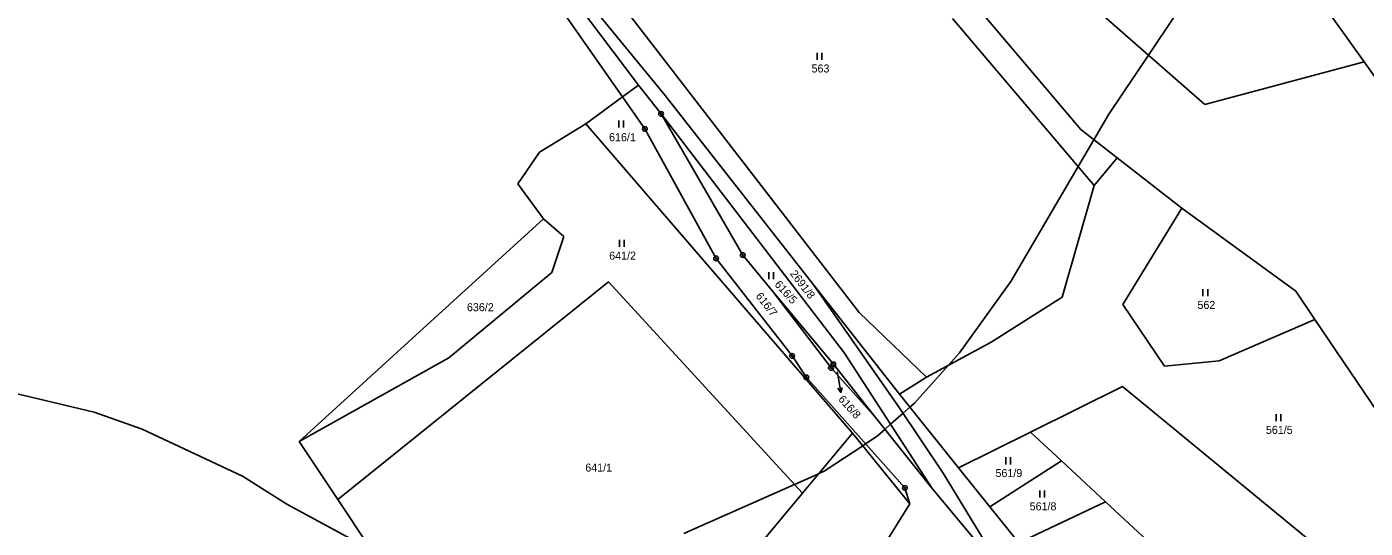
# Model space of a CAD drawing. Extents: x -439246 to -433691, y -1130252 to -1121148.
# Drawn here: x -437188.8 to -436904.5, y -1124786.3 to -1124679.8 of the extents above; entities that cross this region are included whole.
import ezdxf

# ---------------------------------------------------------------- set-up
doc = ezdxf.new("R2010")
doc.units = 0
for name, color, linetype in [('Vrstva 1', 7, 'Continuous'), ('Vrstva 16', 7, 'Continuous'), ('Vrstva 18', 7, 'Continuous'), ('Vrstva 24', 7, 'Continuous'), ('Vrstva 25', 7, 'Continuous'), ('Vrstva 52', 7, 'Continuous')]:
    doc.layers.add(name, color=color, linetype=linetype)

msp = doc.modelspace()

# ---------------------------------------------------------------- linework, layer by layer
at = {"layer": 'Vrstva 1'}
for p, q in [((-437062.23, -1124694.64), (-437075.97, -1124675.01)), ((-437058.87, -1124692.18), (-437062.23, -1124694.64)), ((-437062.23, -1124694.64), (-437070.05, -1124700.36)), ((-437057.46, -1124701.46), (-437062.23, -1124694.64)), ((-437042.35, -1124728.95), (-437057.46, -1124701.46)), ((-437026.21, -1124749.66), (-437042.35, -1124728.95)), ((-437036.69, -1124728.26), (-437030.28, -1124735.98)), ((-437030.28, -1124735.98), (-437017.94, -1124752.22)), ((-437030.28, -1124735.98), (-437017.43, -1124751.45)), ((-437023.18, -1124754.23), (-437026.21, -1124749.66)), ((-437017.94, -1124752.22), (-437008.47, -1124762.72)), ((-437017.43, -1124751.45), (-437008.47, -1124762.72)), ((-437002.25, -1124777.71), (-437023.18, -1124754.23)), ((-437008.47, -1124762.72), (-436996.46, -1124777.81)), ((-437001.19, -1124781.1), (-437013.36, -1124766.07)), ((-437002.25, -1124777.71), (-437001.19, -1124781.1)), ((-437006.93, -1124790.32), (-437001.19, -1124781.1))]:
    msp.add_line(p, q, dxfattribs=at)
for points in [[(-436904.68, -1124687.25), (-436974.52, -1124589.76)], [(-437019.08, -1124625.71), (-436938.54, -1124696.3)], [(-437011.99, -1124740.43), (-437073, -1124661.34)], [(-437081.08, -1124662.64), (-437058.87, -1124692.18)], [(-437080.17, -1124661.42), (-437053.17, -1124694.4)], [(-436964.88, -1124701.6), (-436988.93, -1124673.14)], [(-436992.11, -1124678.02), (-436962.01, -1124713.49)], [(-436938.54, -1124696.3), (-436904.68, -1124687.25)], [(-436904.68, -1124687.25), (-436892.04, -1124704.89)], [(-437058.87, -1124692.18), (-437054.03, -1124698.28)], [(-437053.17, -1124694.4), (-437021.59, -1124734.65)], [(-437036.69, -1124728.26), (-437054.03, -1124698.28)], [(-437054.03, -1124698.28), (-437015.05, -1124749.1)], [(-437070.05, -1124700.36), (-437079.87, -1124706.37)], [(-437013.36, -1124766.07), (-437070.05, -1124700.36)], [(-436957.15, -1124707.61), (-436964.88, -1124701.6)], [(-437079.87, -1124706.37), (-437084.49, -1124713.13)], [(-436962.01, -1124713.49), (-436957.15, -1124707.61)], [(-436943.42, -1124718.27), (-436957.15, -1124707.61)], [(-437084.49, -1124713.13), (-437079.04, -1124720.55)], [(-436962.01, -1124713.49), (-436968.82, -1124737.17)], [(-437079.04, -1124720.55), (-437130.92, -1124767.87)], [(-437079.04, -1124720.55), (-437074.68, -1124724.33)], [(-436943.42, -1124718.27), (-436955.95, -1124738.77)], [(-436919.19, -1124735.95), (-436943.42, -1124718.27)], [(-437074.68, -1124724.33), (-437077.23, -1124731.96)], [(-437099.1, -1124750.06), (-437077.23, -1124731.96)], [(-437122.73, -1124780.16), (-437065.24, -1124733.94)], [(-437065.24, -1124733.94), (-437024.01, -1124778.84)], [(-437003.44, -1124760.65), (-437021.59, -1124734.65)], [(-437021.59, -1124734.65), (-437003.42, -1124757.81)], [(-436968.82, -1124737.17), (-436983.89, -1124746.73)], [(-436915.14, -1124741.94), (-436919.19, -1124735.95)], [(-436997.67, -1124754.19), (-437011.99, -1124740.43)], [(-436955.95, -1124738.77), (-436947.06, -1124751.86)], [(-436935.46, -1124750.74), (-436915.14, -1124741.94)], [(-436876.5, -1124799), (-436915.14, -1124741.94)], [(-436996.46, -1124777.81), (-437015.05, -1124749.1)], [(-436983.89, -1124746.73), (-436997.67, -1124754.19)], [(-437130.92, -1124767.87), (-437099.1, -1124750.06)], [(-436947.06, -1124751.86), (-436935.46, -1124750.74)], [(-436997.67, -1124754.19), (-437003.42, -1124757.81)], [(-437003.42, -1124757.81), (-436990.82, -1124773.47)], [(-436975.53, -1124765.89), (-436956, -1124756.2)], [(-436956, -1124756.2), (-436889.05, -1124811.24)], [(-436994.1, -1124774.54), (-437003.44, -1124760.65)], [(-437024.01, -1124778.84), (-437013.36, -1124766.07)], [(-436990.82, -1124773.47), (-436975.53, -1124765.89)], [(-436975.53, -1124765.89), (-436968.97, -1124771.98)], [(-437130.92, -1124767.87), (-437122.73, -1124780.16)], [(-436984.17, -1124781.74), (-436968.97, -1124771.98)], [(-436968.97, -1124771.98), (-436959.6, -1124780.67)], [(-436980.44, -1124797.01), (-436994.1, -1124774.54)], [(-436990.82, -1124773.47), (-436984.17, -1124781.74)], [(-436996.46, -1124777.81), (-436980.44, -1124797.01)], [(-437122.73, -1124780.16), (-437109.39, -1124800.19)], [(-437045.76, -1124804.92), (-437024.01, -1124778.84)], [(-436978.01, -1124789.4), (-436959.6, -1124780.67)], [(-436959.6, -1124780.67), (-436941.94, -1124797.06)], [(-436984.17, -1124781.74), (-436978.01, -1124789.4)]]:
    msp.add_lwpolyline(points, dxfattribs=at)
at = {"layer": 'Vrstva 16'}
msp.add_line((-437016.38, -1124754.49), (-437015.85, -1124757.44), dxfattribs=at)
for points in [[(-437016.65, -1124753.02), (-437016.38, -1124754.49)], [(-437015.54, -1124756.37), (-437015.85, -1124757.44), (-437016.52, -1124756.55)]]:
    msp.add_lwpolyline(points, dxfattribs=at)
at = {"layer": 'Vrstva 24'}
for centre, radius in [((-437054.03, -1124698.28), 0.5), ((-437054.03, -1124698.28), 0.1), ((-437057.46, -1124701.46), 0.5), ((-437057.46, -1124701.46), 0.1), ((-437042.35, -1124728.95), 0.5), ((-437042.35, -1124728.95), 0.1), ((-437036.69, -1124728.26), 0.5), ((-437036.69, -1124728.26), 0.1), ((-437026.21, -1124749.66), 0.5), ((-437026.21, -1124749.66), 0.1), ((-437017.94, -1124752.22), 0.5), ((-437017.94, -1124752.22), 0.1), ((-437017.43, -1124751.45), 0.5), ((-437017.43, -1124751.45), 0.1), ((-437023.18, -1124754.23), 0.5), ((-437023.18, -1124754.23), 0.1), ((-437002.25, -1124777.71), 0.5), ((-437002.25, -1124777.71), 0.1)]:
    msp.add_circle(centre, radius, dxfattribs=at)
at = {"layer": 'Vrstva 25'}
for p, q in [((-437020.91, -1124686.78), (-437020.91, -1124685.28)), ((-437019.91, -1124686.78), (-437019.91, -1124685.28)), ((-437063, -1124701.19), (-437063, -1124699.69)), ((-437062, -1124701.19), (-437062, -1124699.69)), ((-437062.88, -1124726.53), (-437062.88, -1124725.03)), ((-437061.88, -1124726.53), (-437061.88, -1124725.03)), ((-437031.14, -1124733.36), (-437031.14, -1124731.86)), ((-437030.14, -1124733.36), (-437030.14, -1124731.86)), ((-436938.92, -1124736.99), (-436938.92, -1124735.49)), ((-436937.92, -1124736.99), (-436937.92, -1124735.49)), ((-436923.37, -1124763.53), (-436923.37, -1124762.03)), ((-436922.37, -1124763.53), (-436922.37, -1124762.03)), ((-436980.81, -1124772.7), (-436980.81, -1124771.2)), ((-436979.81, -1124772.7), (-436979.81, -1124771.2)), ((-436973.56, -1124779.76), (-436973.56, -1124778.26)), ((-436972.56, -1124779.76), (-436972.56, -1124778.26))]:
    msp.add_line(p, q, dxfattribs=at)
at = {"layer": 'Vrstva 52'}
for points in [[(-436944.62, -1124677.02), (-436950.5, -1124685.81), (-436958.89, -1124698.33), (-436962.08, -1124703.77), (-436965.42, -1124709.47), (-436979.76, -1124733.9), (-436990.63, -1124749.03), (-436993, -1124751.66), (-437000.21, -1124759.68), (-437001.2, -1124760.56), (-437002.64, -1124761.84), (-437005.28, -1124764.19), (-437006.45, -1124765.24), (-437008.1, -1124766.71), (-437010.59, -1124768.35), (-437011.19, -1124768.75), (-437019.39, -1124774.16), (-437020.53, -1124774.67), (-437020.9, -1124774.84), (-437025.73, -1124776.97), (-437049.21, -1124787.37)], [(-437116.53, -1124790.35), (-437133.57, -1124781.19), (-437142.94, -1124775.23), (-437164.25, -1124765.22), (-437174.47, -1124761.6), (-437204.3, -1124754.57)]]:
    msp.add_lwpolyline(points, dxfattribs=at)

# ---------------------------------------------------------------- texts
at = {"layer": 'Vrstva 16'}
msp.add_text('616/8', height=1.7, rotation=311.7137, dxfattribs=at).set_placement((-437016.51, -1124758.95))
at = {"layer": 'Vrstva 18'}
for s, height, p in [('563', 1.7, (-437022.07, -1124689.48)), ('616/1', 1.7, (-437065.09, -1124704.07)), ('641/2', 1.7, (-437065.06, -1124729.23)), ('562', 1.7, (-436940.09, -1124739.69)), ('636/2', 1.7, (-437095.28, -1124740.18)), ('616/8', 0.1, (-437016.65, -1124753.02)), ('561/5', 1.7, (-436925.55, -1124766.23)), ('641/1', 1.7, (-437070.14, -1124774.24)), ('561/9', 1.7, (-436983, -1124775.4)), ('561/8', 1.7, (-436975.74, -1124782.46))]:
    msp.add_text(s, height=height, dxfattribs=at).set_placement(p)
for s, rotation, p in [('2691/8', 307.489, (-437026.75, -1124732.23)), ('616/5', 312.0242, (-437030.04, -1124734.58)), ('616/7', 307.9305, (-437034.04, -1124737.01))]:
    msp.add_text(s, height=1.7, rotation=rotation, dxfattribs=at).set_placement(p)

doc.saveas('drawing.dxf')
